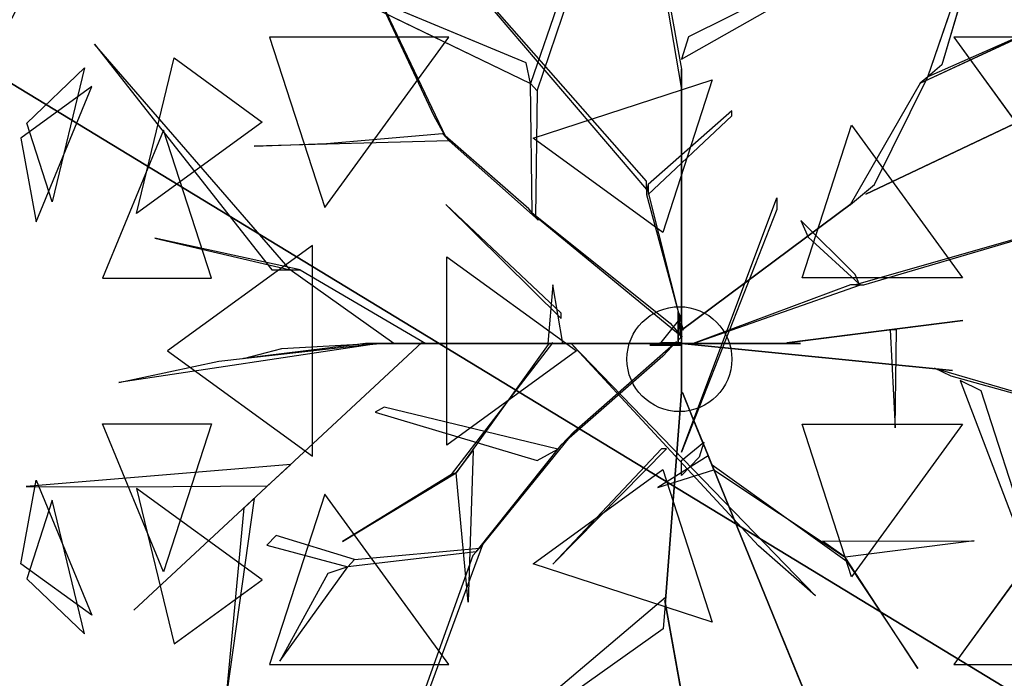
# Model space of a CAD drawing. Extents: x 22936 to 50368, y -4877 to 31080.
# Tile 306 of 601: x 45754 to 46000, y 5744 to 5908. Entities that reach past the tile are written whole.
import ezdxf

# ---------------------------------------------------------------- set-up
doc = ezdxf.new("R2010")
doc.units = 0
doc.layers.get('0').update_dxf_attribs({"linetype": 'CONTINUOUS'})
for name, color, linetype in [('00_TRACE_ARBRE', 3, 'CONTINUOUS'), ('00_TRACE_RDC', 241, 'CONTINUOUS'), ('01_GROS_OEUVRE', 251, 'CONTINUOUS'), ('08_AMENAGEMENTS_EXTERIEURS', 253, 'CONTINUOUS'), ('09_VEGETATION', 134, 'CONTINUOUS')]:
    doc.layers.add(name, color=color, linetype=linetype)

# ---------------------------------------------------------------- blocks, each defined once
blk = doc.blocks.new('TREE_GEOMETRIC_ROUND')
at = {"color": 7}
for p, q in [((659.8, 629.4, 4074.4), (845.8, 1171, 4367.3)), ((845.8, 1171, 4367.3), (695.2, 658.9, 4126.7)), ((-664.3, 1074, 5052.5), (-43.9, 347.3, 3886.1)), ((-43.9, 368.2, 3797.1), (-664.3, 1074, 5042)), ((-35.6, 1083.8, 3300.2), (43.9, 648.6, 2772)), ((43.9, 602.6, 2829.5), (-35.6, 1071.2, 3326.4)), ((-804.6, 1020.4, 3023), (-546, 478.3, 3253.2)), ((-575, 530.8, 3253.2), (-804.6, 1020.4, 3023)), ((-204.6, 990.2, 4205.1), (-334, 613, 3577.5)), ((-317.6, 594, 3608.8), (-191.1, 969.2, 4205.1)), ((-345.2, 664.2, 3650.7), (-1035.9, 952.1, 3577.5)), ((-1035.9, 952.1, 3577.5), (-334, 613, 3577.5)), ((440.3, 918.1, 4074.4), (61.4, 729.6, 2965.5)), ((43.9, 673.7, 2892.3), (432.8, 894.1, 4074.4)), ((504.8, 335.9, 3415.3), (1641.7, 875.3, 3593.2)), ((1641.7, 875.3, 3593.2), (504.8, 335.9, 3357.8)), ((640.5, 613.4, 4105.7), (950.7, 757.4, 4806.6)), ((950.7, 757.4, 4806.6), (659.8, 629.4, 4074.4)), ((-538.8, 728.2, 2392.4), (-987, 728.2, 2682.5)), ((-987, 728.2, 2682.5), (-848.5, 302, 2392.4)), ((-848.5, 302, 2392.4), (-538.8, 728.2, 2392.4)), ((61.4, 729.6, 2965.5), (43.9, 673.7, 2892.3)), ((725, 728.2, 5468.4), (1034.7, 302, 5468.4)), ((1173.2, 728.2, 5178.3), (725, 728.2, 5468.4)), ((-1424.8, 711.3, 4367.3), (-981.2, 146.5, 4126.7)), ((-935.2, 146.5, 4074.4), (-1424.8, 711.3, 4367.3)), ((-1319.9, 287.5, 5031.1), (-1225.9, 676.5, 4958.5)), ((-1225.9, 676.5, 4958.5), (-1005.2, 516.2, 5283)), ((-1594.7, 513.6, 4337.8), (-1450, 651.5, 4599.3)), ((-1450, 651.5, 4599.3), (-1530.8, 317, 4661.7)), ((-334, 613, 3577.5), (-345.2, 664.2, 3650.7)), ((43.9, 648.6, 2772), (43.9, 602.6, 2829.5)), ((43.9, 8.4, 1966.5), (43.9, 648.6, 2772)), ((695.2, 658.9, 4126.7), (659.8, 629.4, 4074.4)), ((-327.8, 475.9, 5644.3), (120.7, 621.6, 5644.3)), ((120.7, 621.6, 5644.3), (-3.3, 240.2, 5736.5)), ((526.6, 359.6, 3415.3), (659.8, 629.4, 4074.4)), ((659.8, 629.4, 4074.4), (640.5, 613.4, 4105.7)), ((-1431.8, 604.8, 3199.5), (-1609.5, 475.7, 3565.9)), ((-1571.2, 266.8, 3265.8), (-1431.8, 604.8, 3199.5)), ((-330.3, 289.4, 3300.2), (-334, 613, 3577.5)), ((-334, 613, 3577.5), (-317.6, 594, 3608.8)), ((-317.6, 594, 3608.8), (-322, 279.9, 3326.4)), ((43.9, 602.6, 2829.5), (43.9, -41.8, 1966.5)), ((640.5, 613.4, 4105.7), (465.5, 308.8, 3415.3)), ((169.5, 544, 4498), (-39.8, 359.9, 3797.1)), ((169.5, 531.4, 4498), (169.5, 544, 4498)), ((-546, 478.3, 3253.2), (-575, 530.8, 3253.2)), ((-39.8, 334.8, 3870.4), (169.5, 531.4, 4498)), ((-1530.8, 317, 4661.7), (-1594.7, 513.6, 4337.8)), ((-1252.3, 495.8, 2829.7), (-1404.9, 125.8, 2902.3)), ((-1005.2, 516.2, 5283), (-1319.9, 287.5, 5031.1)), ((-1132, 125.8, 2577.8), (-1252.3, 495.8, 2829.7)), ((345.4, 126.8, 5736.5), (469.4, 508.3, 5644.3)), ((469.4, 508.3, 5644.3), (746.6, 126.8, 5644.3)), ((-1609.5, 475.7, 3565.9), (-1571.2, 266.8, 3265.8)), ((-537.8, 468.9, 3242.7), (-1025.3, 456, 3284.6)), ((-844.8, 462.9, 3300.2), (-554.3, 487.8, 3300.2)), ((-554.3, 487.8, 3300.2), (-537.8, 468.9, 3242.7)), ((-338.5, 298.9, 3315.9), (-554.3, 487.8, 3300.2)), ((-537.8, 468.9, 3242.7), (-313.8, 270.5, 3242.7)), ((-3.3, 240.2, 5736.5), (-327.8, 475.9, 5644.3)), ((-1025.3, 456, 3284.6), (-844.8, 462.9, 3300.2)), ((-43.9, 347.3, 3886.1), (-43.9, 368.2, 3797.1)), ((-43.9, 359.9, 3797.1), (-43.9, 334.8, 3870.4)), ((48.1, -4.2, 2364), (-43.9, 359.9, 3797.1)), ((-39.8, 359.9, 3797.1), (-39.8, 334.8, 3870.4)), ((471.9, 314.1, 3415.3), (526.6, 359.6, 3415.3)), ((-43.9, 334.8, 3870.4), (48.1, -4.2, 2510.4)), ((43.9, -309.6, 4440.5), (282.4, 326.4, 5654)), ((282.4, 326.4, 5654), (282.4, 297.1, 5491.8)), ((1223.9, 322.2, 5052.5), (479.1, 108.8, 3886.1)), ((500, 108.8, 3797.1), (1223.9, 322.2, 5042)), ((504.8, 335.9, 3357.8), (504.8, 335.9, 3415.3)), ((-546.1, 309.6, 5523.2), (-257.3, 25.1, 4895.5)), ((-257.3, 37.7, 5010.6), (-546.1, 309.6, 5523.2)), ((-313.8, 270.5, 3242.7), (-338.5, 298.9, 3315.9)), ((43.9, -4.2, 2510.4), (471.9, 314.1, 3357.8)), ((471.9, 314.1, 3415.3), (43.9, -4.2, 2583.7)), ((282.4, 297.1, 5491.8), (43.9, -309.6, 4513.7)), ((465.5, 308.8, 3415.3), (471.9, 314.1, 3415.3)), ((471.9, 314.1, 3357.8), (471.9, 314.1, 3415.3)), ((-322, 279.9, 3326.4), (-330.3, 289.4, 3300.2)), ((-330.3, 289.4, 3300.2), (15, 12.8, 2772)), ((45.1, -22, 2829.5), (-322, 279.9, 3326.4)), ((342.6, 270.2, 4498), (360.8, 227.9, 4498)), ((477.9, 134.4, 3870.4), (342.6, 270.2, 4498)), ((-910.1, 146.5, 4105.7), (-1274.1, 226, 4806.6)), ((-1274.1, 226, 4806.6), (-935.2, 146.5, 4074.4)), ((360.8, 227.9, 4498), (487.8, 111.3, 3797.1)), ((-879.4, 207, 5468.4), (-1242, -56.5, 5178.3)), ((-879.4, -319.9, 5468.4), (-879.4, 207, 5468.4)), ((-543.3, -292.3, 5644.3), (-543.3, 179.3, 5644.3)), ((-543.3, 179.3, 5644.3), (-218.8, -56.5, 5736.5)), ((-1404.9, 125.8, 2902.3), (-1132, 125.8, 2577.8)), ((-981.2, 146.5, 4126.7), (-935.2, 146.5, 4074.4)), ((-935.2, 146.5, 4074.4), (-910.1, 146.5, 4105.7)), ((-675.8, -37.7, 3415.3), (-935.2, 146.5, 4074.4)), ((-910.1, 146.5, 4105.7), (-596.3, -37.7, 3415.3)), ((746.6, 126.8, 5644.3), (345.4, 126.8, 5736.5)), ((487.8, 111.3, 3797.1), (477.9, 134.4, 3870.4)), ((-278.3, 108.8, 5612.1), (-290.8, -37.7, 4456.2)), ((-253.2, -37.7, 4456.2), (-278.3, 108.8, 5612.1)), ((73.2, -37.7, 2364), (491.7, 108.8, 3797.1)), ((466.6, 108.8, 3870.4), (73.2, -37.7, 2510.4)), ((491.7, 108.8, 3797.1), (466.6, 108.8, 3870.4)), ((479.1, 108.8, 3886.1), (500, 108.8, 3797.1)), ((-257.3, 25.1, 4895.5), (-257.3, 37.7, 5010.6)), ((42, 27.1, 2791.2), (-8.3, -35.6, 2791.2)), ((35.6, -29.3), (35.6, 41.8)), ((35.6, 41.8), (35.6, 20.9, 1893.2)), ((35.6, 41.8), (42, 27.1, 2791.2)), ((42, 27.1, 2791.2), (42, -23.1, 2791.2)), ((15, 12.8, 2772), (45.1, -22, 2829.5)), ((35.6, 20.9, 1893.2), (35.6, -29.3, 1893.2)), ((35.6, -37.7, 1966.5), (35.6, 20.9, 1893.2)), ((35.6, 20.9, 1893.2), (35.6, -16.7, 2437.2)), ((43.9, -4.2, 2510.4), (43.9, 16.7, 2039.7)), ((43.9, 16.7, 2039.7), (43.9, -41.8, 1966.5)), ((43.9, -41.8, 1966.5), (43.9, 8.4, 1966.5)), ((747.6, 19.4, 5507.5), (307.6, -36.3, 4586.9)), ((340.8, -32.1, 4498), (747.6, 19.4, 5507.5)), ((35.6, -16.7, 2437.2), (35.6, -37.7, 1966.5)), ((42, -23.1, 2791.2), (35.6, -29.3)), ((43.9, -62.8, 2437.2), (43.9, -4.2, 2510.4)), ((43.9, -4.2, 2510.4), (43.9, -159, 3007.3)), ((43.9, -4.2, 2583.7), (43.9, -4.2, 2510.4)), ((48.1, -4.2, 2510.4), (48.1, -4.2, 2364)), ((581.4, -3.9, 5214.6), (565.4, -3.9, 5099.5)), ((565.4, -3.9, 5099.5), (578, -248.8, 5549.4)), ((578, -248.8, 5549.4), (581.4, -3.9, 5214.6)), ((-719.1, -39, 4325.4), (-1364, -135.5, 4586.9)), ((-605.7, -35.6, 3415.3), (-1326.3, -704.7, 3593.2)), ((-1326.3, -704.7, 3593.2), (-605.7, -35.6, 3357.8)), ((-1113.8, -82.4, 4555.6), (-765, -42.5, 4398.6)), ((-746.9, -37.7, 4335.9), (-1052.4, -75.3, 5099.5)), ((-956.1, -50.2, 4937.4), (-734.4, -37.7, 4383)), ((-765, -42.5, 4398.6), (-719.1, -39, 4325.4)), ((-746.9, -37.7, 4335.9), (-232.2, -37.7, 3839)), ((-734.4, -37.7, 4383), (-746.9, -37.7, 4335.9)), ((-207.1, -37.7, 3886.1), (-734.4, -37.7, 4383)), ((-604.6, -37.7, 3415.3), (-675.8, -37.7, 3415.3)), ((-605.7, -35.6, 3357.8), (-605.7, -35.6, 3415.3)), ((-604.6, -37.7, 3357.8), (-604.6, -37.7, 3415.3)), ((-81.6, -37.7, 2934.1), (-604.6, -37.7, 3357.8)), ((-604.6, -37.7, 3415.3), (-81.6, -37.7, 3007.3)), ((-596.3, -37.7, 3415.3), (-604.6, -37.7, 3415.3)), ((-531.7, -365.8, 4848.5), (-278.5, -36.2, 4456.2)), ((-290.3, -40.6, 4571.3), (-519.9, -361.5, 4906)), ((-290.8, -37.7, 4456.2), (-253.2, -37.7, 4456.2)), ((-244.8, -37.7, 3959.3), (-290.8, -37.7, 4456.2)), ((-278.5, -36.2, 4456.2), (-290.3, -40.6, 4571.3)), ((-253.2, -37.7, 4456.2), (-207.1, -37.7, 3886.1)), ((-207.1, -37.7, 3886.1), (-244.8, -37.7, 3959.3)), ((-140.2, -37.7, 3064.9), (-232.2, -37.7, 3839)), ((-232.2, -37.7, 3839), (-207.1, -37.7, 3886.1)), ((-232.2, -37.7, 4440.5), (378.7, -669.5, 5654)), ((236.4, -544, 5491.8), (-232.2, -37.7, 4513.7)), ((-232.2, -37.7, 4513.7), (-232.2, -37.7, 4440.5)), ((-225.6, -258.5, 2358.4), (31.1, -33, 1966.5)), ((-207.1, -37.7, 3886.1), (-81.6, -37.7, 3007.3)), ((-81.6, -37.7, 3007.3), (-140.2, -37.7, 3064.9)), ((-81.6, -37.7, 3007.3), (-81.6, -37.7, 2934.1)), ((73.2, -37.7, 2510.4), (-81.6, -37.7, 3007.3)), ((-81.6, -37.7, 2934.1), (14.6, -37.7, 2437.2)), ((-35.6, -41.8), (-8.3, -35.6, 2791.2)), ((-35.6, -41.8), (-14.6, -41.8, 1893.2)), ((35.6, -41.8), (-35.6, -41.8)), ((-14.6, -41.8, 1893.2), (-35.6, -41.8, 2364)), ((-35.6, -41.8, 2364), (23, -41.8, 2437.2)), ((-14.6, -41.8, 1893.2), (35.6, -41.8, 1893.2)), ((43.9, -41.8, 1966.5), (-14.6, -41.8, 1893.2)), ((-8.3, -35.6, 2791.2), (42, -35.6, 2791.2)), ((31.1, -33, 1966.5), (-3.2, -69.7, 1966.5)), ((35.6, -37.7, 1966.5), (14.6, -37.7, 2437.2)), ((14.6, -37.7, 2437.2), (73.2, -37.7, 2510.4)), ((23, -41.8, 2437.2), (43.9, -41.8, 1966.5)), ((35.1, -36.7, 1966.5), (85, -41.7, 1966.5)), ((676.3, -100.8, 2829.5), (35.1, -36.7, 1966.5)), ((35.6, -29.3, 1893.2), (35.6, -29.3)), ((42, -35.6, 2791.2), (35.6, -41.8)), ((94.1, -37.7, 2039.7), (35.6, -37.7, 1966.5)), ((35.6, -41.8, 1893.2), (35.6, -41.8)), ((43.9, -41.8, 1966.5), (43.9, -62.8, 2437.2)), ((73.2, -37.7, 2510.4), (73.2, -37.7, 2364)), ((73.2, -37.7, 2510.4), (94.1, -37.7, 2039.7)), ((85, -41.7, 1966.5), (722.1, -105.4, 2772)), ((85.8, -37.7, 5481.4), (295, -37.7, 4498)), ((85.8, -37.7, 5669.7), (85.8, -37.7, 5481.4)), ((341, -37.7, 4498), (85.8, -37.7, 5669.7)), ((295, -37.7, 4498), (341, -37.7, 4498)), ((307.6, -36.3, 4586.9), (340.8, -32.1, 4498)), ((-1242, -56.5, 5178.3), (-879.4, -319.9, 5468.4)), ((-1052.4, -75.3, 5099.5), (-956.1, -50.2, 4937.4)), ((-218.8, -56.5, 5736.5), (-543.3, -292.3, 5644.3)), ((-3.2, -69.7, 1966.5), (-257, -292.1, 2300.8)), ((43.9, -159, 2934.1), (43.9, -62.8, 2437.2)), ((-1364, -135.5, 4586.9), (-1113.8, -82.4, 4555.6)), ((722.1, -105.4, 2772), (676.3, -100.8, 2829.5)), ((718.1, -119.5, 2772), (676.7, -99.4, 2829.5)), ((676.7, -99.4, 2829.5), (1132.9, -232.9, 3326.4)), ((1144.2, -238.3, 3300.2), (718.1, -119.5, 2772)), ((740.6, -130.5, 2892.3), (900.6, -547.9, 4074.4)), ((793.3, -156.1, 2965.5), (740.6, -130.5, 2892.3)), ((43.9, -159, 2934.1), (3.3, -680.5, 3357.8)), ((3.3, -680.5, 3415.3), (43.9, -159, 3007.3)), ((43.9, -159, 3007.3), (43.9, -159, 2934.1)), ((93.2, -276.5, 3886.1), (45.8, -160.3, 3007.3)), ((45.8, -160.3, 3007.3), (68, -214.5, 3064.9)), ((923.2, -558.9, 4074.4), (793.3, -156.1, 2965.5)), ((-700.7, -197, 3117.4), (-722.5, -209.4, 3117.4)), ((-266.1, -301.8, 2421.1), (-700.7, -197, 3117.4)), ((-722.5, -209.4, 3117.4), (-317.1, -330.7, 2494.4)), ((68, -214.5, 3064.9), (102.7, -299.8, 3839)), ((-1404.9, -238.8, 2902.3), (-1132, -238.8, 2577.8)), ((-1252.3, -608.8, 2829.7), (-1404.9, -238.8, 2902.3)), ((-1132, -238.8, 2577.8), (-1252.3, -608.8, 2829.7)), ((345.4, -239.8, 5736.5), (746.6, -239.8, 5644.3)), ((469.4, -621.3, 5644.3), (345.4, -239.8, 5736.5)), ((746.6, -239.8, 5644.3), (469.4, -621.3, 5644.3)), ((-225.6, -258.5, 2358.4), (-461.5, -550, 2855.3)), ((-257, -292.1, 2300.8), (-225.6, -258.5, 2358.4)), ((-470.1, -559.2, 2829.1), (-257, -292.1, 2300.8)), ((43.9, -330.6, 4456.2), (99.4, -284.5, 3886.1)), ((99.4, -284.5, 3886.1), (87.5, -322.2, 3959.3)), ((102.7, -299.8, 3839), (93.2, -276.5, 3886.1)), ((93.2, -276.5, 3886.1), (292.4, -764.7, 4383)), ((-519.9, -361.5, 4895.5), (-477.9, -305.9, 4848.5)), ((-477.9, -305.9, 4848.5), (-489.9, -684.9, 5361.1)), ((-317.1, -330.7, 2494.4), (-266.1, -301.8, 2421.1)), ((-6.3, -301.3, 5010.6), (-278.3, -590, 5523.2)), ((-278.3, -590, 5523.2), (6.3, -301.3, 4895.5)), ((110.6, -319.1, 4456.2), (-15.5, -397.7, 5612.1)), ((6.3, -301.3, 4895.5), (-6.3, -301.3, 5010.6)), ((43.9, -309.6, 4513.7), (43.9, -309.6, 4440.5)), ((297.1, -776.3, 4335.9), (102.7, -299.8, 3839)), ((120.1, -342.4, 4456.2), (110.6, -319.1, 4456.2)), ((-933.8, -340.2, 3462.4), (-1596.1, -395.6, 3357.8)), ((-992.1, -394.3, 3488.5), (-933.8, -340.2, 3462.4)), ((87.5, -322.2, 3959.3), (43.9, -368.2, 4456.2)), ((43.9, -368.2, 4456.2), (43.9, -330.6, 4456.2)), ((120.1, -342.4, 4456.2), (124.8, -354, 4571.3)), ((124.8, -354, 4456.2), (120.1, -342.4, 4456.2)), ((458.2, -584.1, 4848.5), (120.1, -342.4, 4456.2)), ((-804.4, -533.2, 5246), (-519.9, -361.5, 4906)), ((-531.7, -365.8, 4848.5), (-804.4, -533.2, 5246)), ((-519.9, -361.5, 4906), (-531.7, -365.8, 4848.5)), ((-489.9, -684.9, 5361.1), (-519.9, -361.5, 4895.5)), ((-327.8, -588.9, 5644.3), (-3.3, -353.1, 5736.5)), ((-15.5, -397.7, 5612.1), (124.8, -354, 4456.2)), ((-3.3, -353.1, 5736.5), (120.7, -734.6, 5644.3)), ((124.8, -354, 4571.3), (453.5, -572.4, 4906)), ((-1609.5, -588.7, 3565.9), (-1571.2, -379.7, 3265.8)), ((-1571.2, -379.7, 3265.8), (-1431.8, -717.8, 3199.5)), ((-1596.1, -395.6, 3357.8), (-1345.6, -396.4, 3431)), ((-1345.6, -396.4, 3431), (-992.1, -394.3, 3488.5)), ((-1005.2, -629.1, 5283), (-1319.9, -400.4, 5031.1)), ((-1319.9, -400.4, 5031.1), (-1225.9, -789.5, 4958.5)), ((-848.5, -415, 2392.4), (-987, -841.2, 2682.5)), ((-538.8, -841.2, 2392.4), (-848.5, -415, 2392.4)), ((1034.7, -415, 5468.4), (725, -841.2, 5468.4)), ((-1530.8, -429.9, 4661.7), (-1594.7, -626.6, 4337.8)), ((-1450, -764.5, 4599.3), (-1530.8, -429.9, 4661.7)), ((-1025.8, -425.7, 3546.1), (-1094.1, -911.7, 4205.1)), ((-1050.3, -449.3, 3561.8), (-1025.8, -425.7, 3546.1)), ((-1094.1, -911.7, 4205.1), (-1050.3, -449.3, 3561.8)), ((-970.7, -518.1, 3734), (-993.6, -542.5, 3734)), ((-774.4, -578.1, 3137.7), (-970.7, -518.1, 3734)), ((-603.6, -946.7, 2786.3), (-453, -540.8, 2771.6)), ((-453, -540.8, 2771.6), (-478.7, -568.3, 2844.8)), ((396.5, -532.4, 4848.5), (775.7, -531.4, 5361.1)), ((453.5, -572.4, 4895.5), (396.5, -532.4, 4848.5)), ((775.7, -531.4, 5361.1), (453.5, -572.4, 4895.5)), ((-993.6, -542.5, 3734), (-791.6, -596.4, 3106.3)), ((-470.1, -559.2, 2829.1), (-791.6, -596.4, 3106.3)), ((-774.4, -578.1, 3137.7), (-461.5, -550, 2855.3)), ((-461.5, -550, 2855.3), (-470.1, -559.2, 2829.1)), ((378.7, -669.5, 5654), (236.4, -544, 5491.8)), ((-1431.8, -717.8, 3199.5), (-1609.5, -588.7, 3565.9)), ((-791.6, -596.4, 3106.3), (-774.4, -578.1, 3137.7)), ((-478.7, -568.3, 2844.8), (-620.7, -965, 2843.8)), ((120.7, -734.6, 5644.3), (-327.8, -588.9, 5644.3)), ((634.8, -851, 5246), (453.5, -572.4, 4906)), ((453.5, -572.4, 4906), (458.2, -584.1, 4848.5)), ((458.2, -584.1, 4848.5), (634.8, -851, 5246)), ((-961.2, -832.7, 3238.8), (-791.6, -596.4, 3106.3)), ((-841.4, -612.9, 3179.5), (-961.2, -832.7, 3238.8)), ((-791.6, -596.4, 3106.3), (-841.4, -612.9, 3179.5)), ((-1594.7, -626.6, 4337.8), (-1450, -764.5, 4599.3)), ((-1225.9, -789.5, 4958.5), (-1005.2, -629.1, 5283)), ((-373.5, -991.1, 4105.7), (4, -672.1, 3415.3)), ((3.3, -680.5, 3415.3), (-2.2, -751.4, 3415.3)), ((176, -1648.4, 3593.2), (2.2, -680.5, 3357.8)), ((2.2, -680.5, 3357.8), (2.2, -680.5, 3415.3)), ((2.2, -680.5, 3415.3), (176, -1648.4, 3593.2)), ((4, -672.1, 3415.3), (3.3, -680.5, 3415.3)), ((3.3, -680.5, 3357.8), (3.3, -680.5, 3415.3)), ((-2.2, -751.4, 3415.3), (-375.4, -1016.1, 4074.4)), ((292.4, -764.7, 4383), (297.1, -776.3, 4335.9)), ((376.1, -970, 4937.4), (292.4, -764.7, 4383)), ((297.1, -776.3, 4325.4), (543.6, -1380.7, 4586.9)), ((314.5, -818.9, 4398.6), (297.1, -776.3, 4325.4)), ((297.1, -776.3, 4335.9), (412.5, -1059.2, 5099.5)), ((447.2, -1144.4, 4555.6), (314.5, -818.9, 4398.6)), ((-987, -841.2, 2682.5), (-538.8, -841.2, 2392.4)), ((725, -841.2, 5468.4), (1173.2, -841.2, 5178.3))]:
    blk.add_line(p, q, dxfattribs=at)
mesh = blk.add_polyface(dxfattribs=at)
corners = [(845.8, 1171, 4367.3), (695.2, 658.9, 4126.7), (659.8, 629.4, 4074.4)]
mesh.append_faces([[corners[k] for k in face] for face in [(0, 1, 2)]], dxfattribs={"color": 7})
mesh = blk.add_polyface(dxfattribs=at)
corners = [(-804.6, 1020.4, 3023), (-546, 478.3, 3253.2), (-575, 530.8, 3253.2)]
mesh.append_faces([[corners[k] for k in face] for face in [(0, 1, 2)]], dxfattribs={"color": 7})
mesh = blk.add_polyface(dxfattribs=at)
corners = [(-345.2, 664.2, 3650.7), (-1035.9, 952.1, 3577.5), (-334, 613, 3577.5)]
mesh.append_faces([[corners[k] for k in face] for face in [(0, 1, 2)]], dxfattribs={"color": 7})
mesh = blk.add_polyface(dxfattribs=at)
corners = [(1641.7, 875.3, 3593.2), (504.8, 335.9, 3357.8), (504.8, 335.9, 3415.3)]
mesh.append_faces([[corners[k] for k in face] for face in [(0, 1, 2)]], dxfattribs={"color": 7})
mesh = blk.add_polyface(dxfattribs=at)
corners = [(950.7, 757.4, 4806.6), (659.8, 629.4, 4074.4), (640.5, 613.4, 4105.7)]
mesh.append_faces([[corners[k] for k in face] for face in [(0, 1, 2)]], dxfattribs={"color": 7})
mesh = blk.add_polyface(dxfattribs=at)
corners = [(-538.8, 728.2, 2392.4), (-987, 728.2, 2682.5), (-848.5, 302, 2392.4)]
mesh.append_faces([[corners[k] for k in face] for face in [(0, 1, 2)]], dxfattribs={"color": 7})
mesh = blk.add_polyface(dxfattribs=at)
corners = [(1173.2, 728.2, 5178.3), (725, 728.2, 5468.4), (1034.7, 302, 5468.4)]
mesh.append_faces([[corners[k] for k in face] for face in [(0, 1, 2)]], dxfattribs={"color": 7})
mesh = blk.add_polyface(dxfattribs=at)
corners = [(-1424.8, 711.3, 4367.3), (-981.2, 146.5, 4126.7), (-935.2, 146.5, 4074.4)]
mesh.append_faces([[corners[k] for k in face] for face in [(0, 1, 2)]], dxfattribs={"color": 7})
mesh = blk.add_polyface(dxfattribs=at)
corners = [(-1225.9, 676.5, 4958.5), (-1005.2, 516.2, 5283), (-1319.9, 287.5, 5031.1)]
mesh.append_faces([[corners[k] for k in face] for face in [(0, 1, 2)]], dxfattribs={"color": 7})
mesh = blk.add_polyface(dxfattribs=at)
corners = [(-1450, 651.5, 4599.3), (-1530.8, 317, 4661.7), (-1594.7, 513.6, 4337.8)]
mesh.append_faces([[corners[k] for k in face] for face in [(0, 1, 2)]], dxfattribs={"color": 7})
mesh = blk.add_polyface(dxfattribs=at)
corners = [(43.9, 8.4, 1966.5), (43.9, 602.6, 2829.5), (43.9, -41.8, 1966.5), (43.9, 648.6, 2772)]
mesh.append_faces([[corners[k] for k in face] for face in [(0, 1, 2), (1, 0, 3)]], dxfattribs={"vtx0": -1, "color": 7})
mesh = blk.add_polyface(dxfattribs=at)
corners = [(120.7, 621.6, 5644.3), (-3.3, 240.2, 5736.5), (-327.8, 475.9, 5644.3)]
mesh.append_faces([[corners[k] for k in face] for face in [(0, 1, 2)]], dxfattribs={"color": 7})
mesh = blk.add_polyface(dxfattribs=at)
corners = [(-1431.8, 604.8, 3199.5), (-1609.5, 475.7, 3565.9), (-1571.2, 266.8, 3265.8)]
mesh.append_faces([[corners[k] for k in face] for face in [(0, 1, 2)]], dxfattribs={"color": 7})
mesh = blk.add_polyface(dxfattribs=at)
corners = [(-1252.3, 495.8, 2829.7), (-1404.9, 125.8, 2902.3), (-1132, 125.8, 2577.8)]
mesh.append_faces([[corners[k] for k in face] for face in [(0, 1, 2)]], dxfattribs={"color": 7})
mesh = blk.add_polyface(dxfattribs=at)
corners = [(746.6, 126.8, 5644.3), (345.4, 126.8, 5736.5), (469.4, 508.3, 5644.3)]
mesh.append_faces([[corners[k] for k in face] for face in [(0, 1, 2)]], dxfattribs={"color": 7})
mesh = blk.add_polyface(dxfattribs=at)
corners = [(-546.1, 309.6, 5523.2), (-257.3, 25.1, 4895.5), (-257.3, 37.7, 5010.6)]
mesh.append_faces([[corners[k] for k in face] for face in [(0, 1, 2)]], dxfattribs={"color": 7})
mesh = blk.add_polyface(dxfattribs=at)
corners = [(471.9, 314.1, 3357.8), (43.9, -4.2, 2583.7), (43.9, -4.2, 2510.4), (471.9, 314.1, 3415.3)]
mesh.append_faces([[corners[k] for k in face] for face in [(0, 1, 2), (1, 0, 3)]], dxfattribs={"vtx0": -1, "color": 7})
mesh = blk.add_polyface(dxfattribs=at)
corners = [(-1274.1, 226, 4806.6), (-935.2, 146.5, 4074.4), (-910.1, 146.5, 4105.7)]
mesh.append_faces([[corners[k] for k in face] for face in [(0, 1, 2)]], dxfattribs={"color": 7})
mesh = blk.add_polyface(dxfattribs=at)
corners = [(-879.4, 207, 5468.4), (-1242, -56.5, 5178.3), (-879.4, -319.9, 5468.4)]
mesh.append_faces([[corners[k] for k in face] for face in [(0, 1, 2)]], dxfattribs={"color": 7})
mesh = blk.add_polyface(dxfattribs=at)
corners = [(-218.8, -56.5, 5736.5), (-543.3, -292.3, 5644.3), (-543.3, 179.3, 5644.3)]
mesh.append_faces([[corners[k] for k in face] for face in [(0, 1, 2)]], dxfattribs={"color": 7})
mesh = blk.add_polyface(dxfattribs=at)
corners = [(-278.3, 108.8, 5612.1), (-290.8, -37.7, 4456.2), (-253.2, -37.7, 4456.2)]
mesh.append_faces([[corners[k] for k in face] for face in [(0, 1, 2)]], dxfattribs={"color": 7})
mesh = blk.add_polyface(dxfattribs=at)
corners = [(35.6, 41.8), (35.6, -29.3, 1893.2), (35.6, -29.3), (35.6, 20.9, 1893.2)]
mesh.append_faces([[corners[k] for k in face] for face in [(0, 1, 2), (1, 0, 3)]], dxfattribs={"vtx0": -1, "color": 7})
mesh = blk.add_polyface(dxfattribs=at)
corners = [(35.6, 41.8), (42, -23.1, 2791.2), (35.6, -29.3), (42, 27.1, 2791.2)]
mesh.append_faces([[corners[k] for k in face] for face in [(0, 1, 2), (1, 0, 3)]], dxfattribs={"vtx0": -1, "color": 7})
mesh = blk.add_polyface(dxfattribs=at)
corners = [(35.6, 20.9, 1893.2), (35.6, -16.7, 2437.2), (35.6, -37.7, 1966.5)]
mesh.append_faces([[corners[k] for k in face] for face in [(0, 1, 2)]], dxfattribs={"color": 7})
mesh = blk.add_polyface(dxfattribs=at)
corners = [(43.9, -4.2, 2510.4), (43.9, -41.8, 1966.5), (43.9, -62.8, 2437.2), (43.9, 16.7, 2039.7)]
mesh.append_faces([[corners[k] for k in face] for face in [(0, 1, 2), (1, 0, 3)]], dxfattribs={"vtx0": -1, "color": 7})
mesh = blk.add_polyface(dxfattribs=at)
corners = [(747.6, 19.4, 5507.5), (307.6, -36.3, 4586.9), (340.8, -32.1, 4498)]
mesh.append_faces([[corners[k] for k in face] for face in [(0, 1, 2)]], dxfattribs={"color": 7})
mesh = blk.add_polyface(dxfattribs=at)
corners = [(43.9, -62.8, 2437.2), (43.9, -159, 3007.3), (43.9, -159, 2934.1), (43.9, -4.2, 2510.4)]
mesh.append_faces([[corners[k] for k in face] for face in [(0, 1, 2), (1, 0, 3)]], dxfattribs={"vtx0": -1, "color": 7})
mesh = blk.add_polyface(dxfattribs=at)
corners = [(565.4, -3.9, 5099.5), (578, -248.8, 5549.4), (581.4, -3.9, 5214.6)]
mesh.append_faces([[corners[k] for k in face] for face in [(0, 1, 2)]], dxfattribs={"color": 7})
mesh = blk.add_polyface(dxfattribs=at)
corners = [(-1326.3, -704.7, 3593.2), (-605.7, -35.6, 3357.8), (-605.7, -35.6, 3415.3)]
mesh.append_faces([[corners[k] for k in face] for face in [(0, 1, 2)]], dxfattribs={"color": 7})
mesh = blk.add_polyface(dxfattribs=at)
corners = [(-207.1, -37.7, 3886.1), (-746.9, -37.7, 4335.9), (-232.2, -37.7, 3839), (-734.4, -37.7, 4383)]
mesh.append_faces([[corners[k] for k in face] for face in [(0, 1, 2), (1, 0, 3)]], dxfattribs={"vtx0": -1, "color": 7})
mesh = blk.add_polyface(dxfattribs=at)
corners = [(-604.6, -37.7, 3357.8), (-81.6, -37.7, 3007.3), (-81.6, -37.7, 2934.1), (-604.6, -37.7, 3415.3)]
mesh.append_faces([[corners[k] for k in face] for face in [(0, 1, 2), (1, 0, 3)]], dxfattribs={"vtx0": -1, "color": 7})
mesh = blk.add_polyface(dxfattribs=at)
corners = [(-244.8, -37.7, 3959.3), (-253.2, -37.7, 4456.2), (-207.1, -37.7, 3886.1), (-290.8, -37.7, 4456.2)]
mesh.append_faces([[corners[k] for k in face] for face in [(0, 1, 2), (1, 0, 3)]], dxfattribs={"vtx0": -1, "color": 7})
mesh = blk.add_polyface(dxfattribs=at)
corners = [(-140.2, -37.7, 3064.9), (-207.1, -37.7, 3886.1), (-81.6, -37.7, 3007.3), (-232.2, -37.7, 3839)]
mesh.append_faces([[corners[k] for k in face] for face in [(0, 1, 2), (1, 0, 3)]], dxfattribs={"vtx0": -1, "color": 7})
mesh = blk.add_polyface(dxfattribs=at)
corners = [(73.2, -37.7, 2510.4), (-81.6, -37.7, 2934.1), (14.6, -37.7, 2437.2), (-81.6, -37.7, 3007.3)]
mesh.append_faces([[corners[k] for k in face] for face in [(0, 1, 2), (1, 0, 3)]], dxfattribs={"vtx0": -1, "color": 7})
mesh = blk.add_polyface(dxfattribs=at)
corners = [(-35.6, -41.8, 2364), (43.9, -41.8, 1966.5), (-14.6, -41.8, 1893.2), (23, -41.8, 2437.2)]
mesh.append_faces([[corners[k] for k in face] for face in [(0, 1, 2), (1, 0, 3)]], dxfattribs={"vtx0": -1, "color": 7})
mesh = blk.add_polyface(dxfattribs=at)
corners = [(-14.6, -41.8, 1893.2), (35.6, -41.8), (-35.6, -41.8), (35.6, -41.8, 1893.2)]
mesh.append_faces([[corners[k] for k in face] for face in [(0, 1, 2), (1, 0, 3)]], dxfattribs={"vtx0": -1, "color": 7})
mesh = blk.add_polyface(dxfattribs=at)
corners = [(14.6, -37.7, 2437.2), (94.1, -37.7, 2039.7), (35.6, -37.7, 1966.5), (73.2, -37.7, 2510.4)]
mesh.append_faces([[corners[k] for k in face] for face in [(0, 1, 2), (1, 0, 3)]], dxfattribs={"vtx0": -1, "color": 7})
mesh = blk.add_polyface(dxfattribs=at)
corners = [(722.1, -105.4, 2772), (35.1, -36.7, 1966.5), (85, -41.7, 1966.5), (676.3, -100.8, 2829.5)]
mesh.append_faces([[corners[k] for k in face] for face in [(0, 1, 2), (1, 0, 3)]], dxfattribs={"vtx0": -1, "color": 7})
mesh = blk.add_polyface(dxfattribs=at)
corners = [(85.8, -37.7, 5669.7), (295, -37.7, 4498), (341, -37.7, 4498), (85.8, -37.7, 5481.4)]
mesh.append_faces([[corners[k] for k in face] for face in [(0, 1, 2), (1, 0, 3)]], dxfattribs={"vtx0": -1, "color": 7})
mesh = blk.add_polyface(dxfattribs=at)
corners = [(43.9, -159, 3007.3), (3.3, -680.5, 3357.8), (3.3, -680.5, 3415.3), (43.9, -159, 2934.1)]
mesh.append_faces([[corners[k] for k in face] for face in [(0, 1, 2), (1, 0, 3)]], dxfattribs={"vtx0": -1, "color": 7})
mesh = blk.add_polyface(dxfattribs=at)
corners = [(93.2, -276.5, 3886.1), (68, -214.5, 3064.9), (102.7, -299.8, 3839), (45.8, -160.3, 3007.3)]
mesh.append_faces([[corners[k] for k in face] for face in [(0, 1, 2), (1, 0, 3)]], dxfattribs={"vtx0": -1, "color": 7})
mesh = blk.add_polyface(dxfattribs=at)
corners = [(-1132, -238.8, 2577.8), (-1252.3, -608.8, 2829.7), (-1404.9, -238.8, 2902.3)]
mesh.append_faces([[corners[k] for k in face] for face in [(0, 1, 2)]], dxfattribs={"color": 7})
mesh = blk.add_polyface(dxfattribs=at)
corners = [(746.6, -239.8, 5644.3), (469.4, -621.3, 5644.3), (345.4, -239.8, 5736.5)]
mesh.append_faces([[corners[k] for k in face] for face in [(0, 1, 2)]], dxfattribs={"color": 7})
mesh = blk.add_polyface(dxfattribs=at)
corners = [(102.7, -299.8, 3839), (292.4, -764.7, 4383), (297.1, -776.3, 4335.9), (93.2, -276.5, 3886.1)]
mesh.append_faces([[corners[k] for k in face] for face in [(0, 1, 2), (1, 0, 3)]], dxfattribs={"vtx0": -1, "color": 7})
mesh = blk.add_polyface(dxfattribs=at)
corners = [(-489.9, -684.9, 5361.1), (-519.9, -361.5, 4895.5), (-477.9, -305.9, 4848.5)]
mesh.append_faces([[corners[k] for k in face] for face in [(0, 1, 2)]], dxfattribs={"color": 7})
mesh = blk.add_polyface(dxfattribs=at)
corners = [(-6.3, -301.3, 5010.6), (-278.3, -590, 5523.2), (6.3, -301.3, 4895.5)]
mesh.append_faces([[corners[k] for k in face] for face in [(0, 1, 2)]], dxfattribs={"color": 7})
mesh = blk.add_polyface(dxfattribs=at)
corners = [(124.8, -354, 4456.2), (110.6, -319.1, 4456.2), (-15.5, -397.7, 5612.1), (120.1, -342.4, 4456.2)]
mesh.append_faces([[corners[k] for k in face] for face in [(0, 1, 2), (1, 0, 3)]], dxfattribs={"vtx0": -1, "color": 7})
mesh = blk.add_polyface(dxfattribs=at)
corners = [(-804.4, -533.2, 5246), (-519.9, -361.5, 4906), (-531.7, -365.8, 4848.5)]
mesh.append_faces([[corners[k] for k in face] for face in [(0, 1, 2)]], dxfattribs={"color": 7})
mesh = blk.add_polyface(dxfattribs=at)
corners = [(120.7, -734.6, 5644.3), (-327.8, -588.9, 5644.3), (-3.3, -353.1, 5736.5)]
mesh.append_faces([[corners[k] for k in face] for face in [(0, 1, 2)]], dxfattribs={"color": 7})
mesh = blk.add_polyface(dxfattribs=at)
corners = [(-1571.2, -379.7, 3265.8), (-1431.8, -717.8, 3199.5), (-1609.5, -588.7, 3565.9)]
mesh.append_faces([[corners[k] for k in face] for face in [(0, 1, 2)]], dxfattribs={"color": 7})
mesh = blk.add_polyface(dxfattribs=at)
corners = [(-1319.9, -400.4, 5031.1), (-1225.9, -789.5, 4958.5), (-1005.2, -629.1, 5283)]
mesh.append_faces([[corners[k] for k in face] for face in [(0, 1, 2)]], dxfattribs={"color": 7})
mesh = blk.add_polyface(dxfattribs=at)
corners = [(-538.8, -841.2, 2392.4), (-848.5, -415, 2392.4), (-987, -841.2, 2682.5)]
mesh.append_faces([[corners[k] for k in face] for face in [(0, 1, 2)]], dxfattribs={"color": 7})
mesh = blk.add_polyface(dxfattribs=at)
corners = [(1173.2, -841.2, 5178.3), (1034.7, -415, 5468.4), (725, -841.2, 5468.4)]
mesh.append_faces([[corners[k] for k in face] for face in [(0, 1, 2)]], dxfattribs={"color": 7})
mesh = blk.add_polyface(dxfattribs=at)
corners = [(-1530.8, -429.9, 4661.7), (-1594.7, -626.6, 4337.8), (-1450, -764.5, 4599.3)]
mesh.append_faces([[corners[k] for k in face] for face in [(0, 1, 2)]], dxfattribs={"color": 7})
mesh = blk.add_polyface(dxfattribs=at)
corners = [(-1094.1, -911.7, 4205.1), (-1050.3, -449.3, 3561.8), (-1025.8, -425.7, 3546.1)]
mesh.append_faces([[corners[k] for k in face] for face in [(0, 1, 2)]], dxfattribs={"color": 7})
mesh = blk.add_polyface(dxfattribs=at)
corners = [(775.7, -531.4, 5361.1), (453.5, -572.4, 4895.5), (396.5, -532.4, 4848.5)]
mesh.append_faces([[corners[k] for k in face] for face in [(0, 1, 2)]], dxfattribs={"color": 7})
mesh = blk.add_polyface(dxfattribs=at)
corners = [(453.5, -572.4, 4906), (458.2, -584.1, 4848.5), (634.8, -851, 5246)]
mesh.append_faces([[corners[k] for k in face] for face in [(0, 1, 2)]], dxfattribs={"color": 7})
mesh = blk.add_polyface(dxfattribs=at)
corners = [(-791.6, -596.4, 3106.3), (-841.4, -612.9, 3179.5), (-961.2, -832.7, 3238.8)]
mesh.append_faces([[corners[k] for k in face] for face in [(0, 1, 2)]], dxfattribs={"color": 7})
mesh = blk.add_polyface(dxfattribs=at)
corners = [(2.2, -680.5, 3415.3), (176, -1648.4, 3593.2), (2.2, -680.5, 3357.8)]
mesh.append_faces([[corners[k] for k in face] for face in [(0, 1, 2)]], dxfattribs={"color": 7})
mesh = blk.add_polyface(dxfattribs=at)
corners = [(376.1, -970, 4937.4), (297.1, -776.3, 4335.9), (412.5, -1059.2, 5099.5), (292.4, -764.7, 4383)]
mesh.append_faces([[corners[k] for k in face] for face in [(0, 1, 2), (1, 0, 3)]], dxfattribs={"vtx0": -1, "color": 7})
mesh = blk.add_polyface(dxfattribs=at)
corners = [(447.2, -1144.4, 4555.6), (297.1, -776.3, 4325.4), (543.6, -1380.7, 4586.9), (314.5, -818.9, 4398.6)]
mesh.append_faces([[corners[k] for k in face] for face in [(0, 1, 2), (1, 0, 3)]], dxfattribs={"vtx0": -1, "color": 7})
blk = doc.blocks.new('ARBRE_SIMPLE')
for radius in [250, 17.5]:
    blk.add_circle((0, 0), radius)
blk = doc.blocks.new('GROUPER_1')
at = {"layer": '00_TRACE_ARBRE', "xscale": 0.75, "yscale": 0.75, "zscale": 0.75, "rotation": 10.53798942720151}
blk.add_blockref('ARBRE_SIMPLE', (4304.79, 6434.59), dxfattribs=at)
blk = doc.blocks.new('GROUPER_2')
at = {"layer": '00_TRACE_RDC'}
blk.add_blockref('GROUPER_1', (12098.99, 4265.72), dxfattribs=at)
blk = doc.blocks.new('GROUPER_102')
at = {"layer": '08_AMENAGEMENTS_EXTERIEURS'}
mesh = blk.add_polyface(dxfattribs=at)
corners = [(2903.51, 712.11), (2075.87, 0), (2075.87, 587.47), (3042.48, 0), (3125.84, 489), (4882.18, 712.11), (4077.87, 489), (4882.18, 0), (4077.87, 0)]
mesh.append_faces([[corners[k] for k in face] for face in [(0, 1, 2), (6, 7, 8)]], dxfattribs={"vtx0": -1})
mesh.append_faces([[corners[k] for k in face] for face in [(1, 0, 3), (3, 0, 4), (4, 5, 6), (7, 6, 5)]], dxfattribs={"vtx0": -1, "vtx1": -1})
mesh.append_faces([[corners[k] for k in face] for face in [(4, 0, 5)]], dxfattribs={"vtx0": -1, "vtx2": -1})
blk = doc.blocks.new('GROUPER_122')
at = {"layer": '08_AMENAGEMENTS_EXTERIEURS'}
mesh = blk.add_polyface(dxfattribs=at)
corners = [(4865.77, 2632.41), (4440.58, 2433.55), (4420.06, 2562.46), (4529.79, 1059.49), (4741, 1059.49), (5029.79, 1059.49), (4894.7, 2450.68), (5779.35, 2591.51), (6882.55, 501.38), (5029.79, 501.38), (5988.63, 801.38), (6907.61, 801.38), (7602.54, 0), (6819.83, 133.42), (7715.66, 663.64), (3404.37, 2268.59), (164, 668.17), (0, 1757.09), (2762.33, 1059.49)]
mesh.append_faces([[corners[k] for k in face] for face in [(0, 1, 2), (5, 8, 9), (8, 12, 13), (12, 11, 14), (15, 16, 17)]], dxfattribs={"vtx0": -1})
mesh.append_faces([[corners[k] for k in face] for face in [(3, 0, 4), (4, 0, 5), (10, 5, 7), (16, 15, 18), (18, 15, 3)]], dxfattribs={"vtx0": -1, "vtx1": -1})
mesh.append_faces([[corners[k] for k in face] for face in [(1, 0, 3), (8, 5, 10), (12, 8, 11)]], dxfattribs={"vtx0": -1, "vtx1": -1, "vtx2": -1})
mesh.append_faces([[corners[k] for k in face] for face in [(5, 0, 6), (5, 6, 7), (8, 10, 11), (3, 15, 1)]], dxfattribs={"vtx0": -1, "vtx2": -1})
blk = doc.blocks.new('GROUPER_6')
at = {"layer": '01_GROS_OEUVRE'}
mesh = blk.add_polyface(dxfattribs=at)
corners = [(2199.54, 1580.39), (1222.93, 1560.39), (1222.93, 1580.39), (1286.13, 353.81), (1467.93, 353.81), (1467.93, 333.81), (1587.93, 353.81), (2284.7, 353.81), (2282.89, 2069.39), (2448.93, 2069.39), (2284.7, 333.81), (2340.52, 333.81), (2365.4, 447.96), (2432.74, 467.96), (2596.74, 467.96), (3234.93, 2069.39), (2596.74, 447.96), (2622.93, 447.96), (2622.93, 333.81), (2657.93, 353.81), (2657.93, 333.81), (2969.93, 930.81), (2877.93, 353.81), (3234.93, 1580.39), (3366.84, 930.81), (3828.02, 1580.39), (3808.02, 1040.81), (3828.02, 1035.81), (3808.02, 1035.81), (3828.02, 785.81), (3808.02, 780.81), (3808.02, 785.81), (3828.02, 333.81), (2877.93, 333.81), (2969.93, 780.81), (2432.74, 447.96), (1587.93, 333.81), (983.77, 1545.88), (880.44, 353.81), (777.17, 333.81), (1062.24, 353.81), (987.09, 1565.39), (989.65, 1580.39), (1113.93, 1580.39), (1062.24, 333.81), (1113.93, 1560.39), (1286.13, 333.81), (880.44, 333.81)]
mesh.append_faces([[corners[k] for k in face] for face in [(0, 1, 2), (18, 19, 20), (29, 30, 31), (22, 32, 33)]], dxfattribs={"vtx0": -1})
mesh.append_faces([[corners[k] for k in face] for face in [(3, 0, 4), (4, 0, 5), (6, 0, 7), (7, 9, 10), (10, 9, 11), (11, 9, 12), (13, 9, 14), (14, 15, 16), (16, 15, 17), (17, 15, 18), (19, 21, 22), (24, 25, 26), (34, 22, 21), (32, 30, 29), (37, 38, 39), (38, 37, 40), (40, 43, 44), (44, 45, 46), (46, 1, 3)]], dxfattribs={"vtx0": -1, "vtx1": -1})
mesh.append_faces([[corners[k] for k in face] for face in [(1, 0, 3), (5, 0, 6), (12, 9, 13), (18, 15, 19), (19, 15, 21), (32, 22, 34)]], dxfattribs={"vtx0": -1, "vtx1": -1, "vtx2": -1})
mesh.append_faces([[corners[k] for k in face] for face in [(7, 0, 8), (7, 8, 9), (14, 9, 15), (21, 15, 23), (23, 24, 21), (24, 23, 25), (26, 25, 27), (32, 34, 30), (40, 37, 41), (40, 41, 42), (40, 42, 43), (44, 43, 45), (46, 45, 1)]], dxfattribs={"vtx0": -1, "vtx2": -1})
mesh.append_faces([[corners[k] for k in face] for face in [(35, 12, 13), (36, 5, 6), (47, 39, 38)]], dxfattribs={"vtx1": -1})
mesh.append_faces([[corners[k] for k in face] for face in [(27, 28, 26)]], dxfattribs={"vtx2": -1})

msp = doc.modelspace()

# ---------------------------------------------------------------- block references
at = {"layer": '00_TRACE_RDC'}
msp.add_blockref('GROUPER_2', (29515.15, -4876.93), dxfattribs=at)
at = {"layer": '01_GROS_OEUVRE', "color": 251}
msp.add_blockref('GROUPER_6', (42373.17, 3910.33), dxfattribs=at)
at = {"layer": '08_AMENAGEMENTS_EXTERIEURS', "color": 9}
msp.add_blockref('GROUPER_122', (41671.41, 5143.34), dxfattribs=at)
at = {"layer": '08_AMENAGEMENTS_EXTERIEURS', "color": 54}
msp.add_blockref('GROUPER_102', (41530.23, 5490.71), dxfattribs=at)
at = {"layer": '09_VEGETATION', "xscale": 0.1, "yscale": 0.1, "zscale": 0.1}
msp.add_blockref('TREE_GEOMETRIC_ROUND', (45915.09, 5831.08), dxfattribs=at)

doc.saveas('drawing.dxf')
